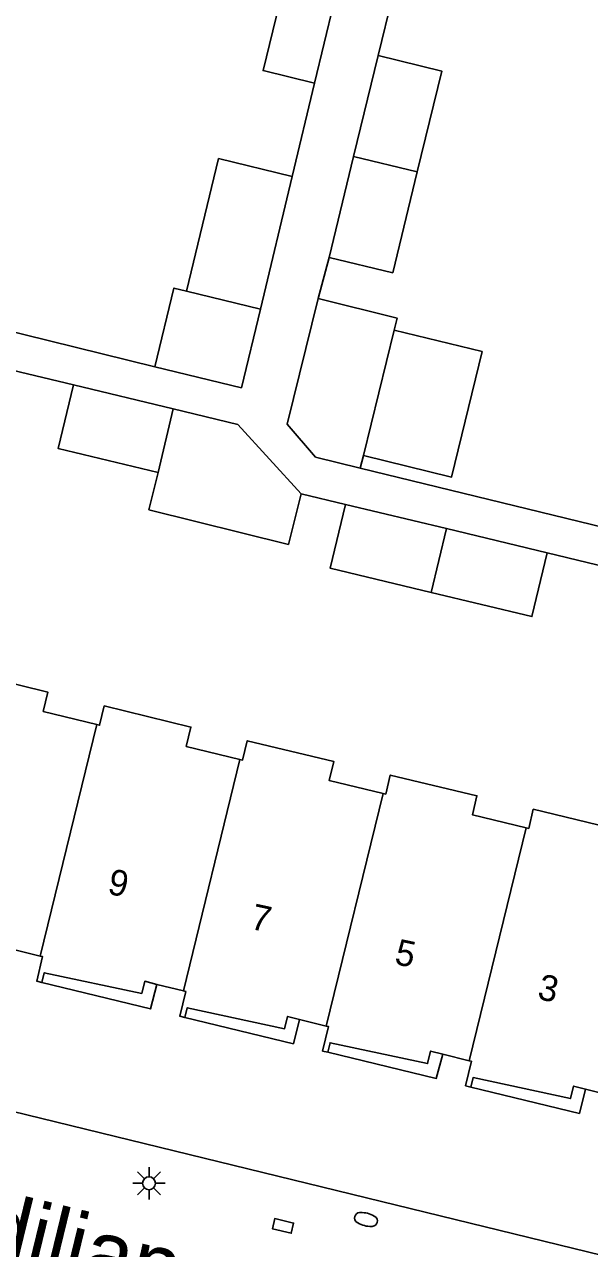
# Model space of a CAD drawing. Extents: x 125000 to 129004, y 397500 to 399008.
# Drawn here: x 127600.71 to 127622.6, y 398553.44 to 398600.83 of the extents above; entities that cross this region are included whole.
import ezdxf

# ---------------------------------------------------------------- set-up
doc = ezdxf.new("R2010")
doc.units = 0
for name, color, linetype in [('gg-afsc-erfafscheiding', 7, 'Continuous'), ('gg-afsc-muur', 7, 'Continuous'), ('gg-anno-huisnummerreeks BGT', 7, 'Continuous'), ('gg-anno-openbare ruimte label', 7, 'Continuous'), ('gg-bbg-bijgebouw', 7, 'Continuous'), ('gg-bbg-gedigitaliseerde bijgebouw', 7, 'Continuous'), ('gg-bbg-hoofdgebouw', 7, 'Continuous'), ('gg-bbg-luifel en loopbrug', 7, 'Continuous'), ('gg-bbg-onder overbouw', 7, 'Continuous'), ('gg-bbg-pand overbouw', 7, 'Continuous'), ('gg-bbg-tussenscheiding', 7, 'Continuous'), ('gg-knt-verharding', 7, 'Continuous'), ('gt-symb-brandkraan', 7, 'Continuous'), ('gt-symb-kolk', 7, 'Continuous'), ('gt-symb-lichtmast', 7, 'Continuous')]:
    doc.layers.add(name, color=color, linetype=linetype)

# ---------------------------------------------------------------- blocks, each defined once
blk = doc.blocks.new('gt0-KOLK')
at = {"layer": 'gt-symb-kolk'}
blk.add_lwpolyline([(0, 0), (0.375, 0), (0.375, 0.4), (-0.375, 0.4), (-0.375, 0), (0, 0)], dxfattribs=at)
blk = doc.blocks.new('gt0-BR')
at = {"layer": 'gt-symb-brandkraan'}
for centre, radius, start, end in [((-0.244, 0), 0.206, 107.5669, 252.4331), ((0.599, -2.664), 3, 106.892, 107.5669), ((0, -0.691), 0.938, 73.108, 106.892), ((-0.599, -2.664), 3, 72.4331, 73.108), ((0.244, 0), 0.206, 287.567, 72.4331), ((0.599, 2.664), 3, 252.4331, 253.108), ((0, 0.691), 0.938, 253.108, 286.8921), ((-0.599, 2.664), 3, 286.8921, 287.567)]:
    blk.add_arc(centre, radius, start, end, dxfattribs=at)
blk = doc.blocks.new('gt0-LMAST')
at = {"layer": 'gt-symb-lichtmast'}
for p, q in [((-0.005, 0.246), (-0.005, 0.621)), ((-0.182, 0.173), (-0.447, 0.438)), ((0.172, 0.173), (0.437, 0.438)), ((-0.255, -0.004), (-0.63, -0.004)), ((-0.182, -0.181), (-0.447, -0.446)), ((-0.005, -0.254), (-0.005, -0.629)), ((0.437, -0.446), (0.172, -0.181)), ((0.245, -0.004), (0.62, -0.004))]:
    blk.add_line(p, q, dxfattribs=at)
blk.add_circle((-0.005, -0.004), 0.25, dxfattribs=at)

msp = doc.modelspace()

# ---------------------------------------------------------------- linework, layer by layer
at = {"layer": 'gg-afsc-erfafscheiding'}
for p, q in [((127614.407, 398599.628), (127615.235, 398603.012)), ((127611.951, 398598.561), (127611.083, 398594.95)), ((127612.085, 398590.217), (127612.508, 398591.814)), ((127605.765, 398587.582), (127597.958, 398589.502)), ((127602.615, 398586.877), (127599.205, 398587.693)), ((127613.146, 398582.253), (127611.432, 398582.665)), ((127624.247, 398579.58), (127620.96, 398580.375))]:
    msp.add_line(p, q, dxfattribs=at)
at = {"layer": 'gg-afsc-muur'}
msp.add_line((127624.236, 398581.086), (127613.718, 398583.655), dxfattribs=at)
at = {"layer": 'gg-bbg-bijgebouw'}
for p, q in [((127614.407, 398599.628), (127613.457, 398595.718)), ((127613.457, 398595.718), (127612.508, 398591.814)), ((127613.838, 398584.142), (127615.036, 398588.997)), ((127602.615, 398586.877), (127606.477, 398585.947)), ((127608.982, 398585.344), (127606.477, 398585.947)), ((127613.718, 398583.655), (127613.838, 398584.142)), ((127605.894, 398583.483), (127605.531, 398582.037)), ((127613.146, 398582.253), (127617.053, 398581.314)), ((127617.053, 398581.314), (127620.96, 398580.375))]:
    msp.add_line(p, q, dxfattribs=at)
for points in [[(127615.925, 398595.122), (127616.874, 398599.028), (127614.407, 398599.628)], [(127612.508, 398591.814), (127614.976, 398591.217), (127615.925, 398595.122)], [(127612.085, 398590.217), (127610.893, 398585.359), (127611.986, 398584.074), (127613.718, 398583.655)], [(127615.036, 398588.997), (127615.151, 398589.461), (127612.085, 398590.217)], [(127605.894, 398583.483), (127602.017, 398584.418), (127602.615, 398586.877)], [(127616.462, 398578.845), (127612.551, 398579.785), (127613.146, 398582.253)], [(127620.96, 398580.375), (127620.365, 398577.906), (127616.462, 398578.845)]]:
    msp.add_lwpolyline(points, dxfattribs=at)
at = {"layer": 'gg-bbg-gedigitaliseerde bijgebouw'}
for p, q in [((127611.951, 398598.561), (127612.695, 398601.657)), ((127609.848, 398589.814), (127606.987, 398590.506)), ((127608.982, 398585.344), (127611.432, 398582.665))]:
    msp.add_line(p, q, dxfattribs=at)
for points in [[(127612.695, 398601.657), (127610.701, 398602.139), (127609.952, 398599.045), (127611.951, 398598.561)], [(127606.987, 398590.506), (127606.501, 398590.624), (127605.765, 398587.582)], [(127605.765, 398587.582), (127609.117, 398586.771), (127609.848, 398589.814)], [(127605.531, 398582.037), (127610.935, 398580.705), (127611.432, 398582.665)]]:
    msp.add_lwpolyline(points, dxfattribs=at)
at = {"layer": 'gg-bbg-hoofdgebouw'}
for p, q in [((127600.289, 398565.019), (127601.326, 398564.765)), ((127605.835, 398563.669), (127606.869, 398563.413)), ((127611.37, 398562.307), (127612.401, 398562.056)), ((127616.912, 398560.967), (127617.936, 398560.713)), ((127622.448, 398559.613), (127623.474, 398559.358))]:
    msp.add_line(p, q, dxfattribs=at)
for points in [[(127603.518, 398573.726), (127601.44, 398574.234), (127601.623, 398574.982), (127598.266, 398575.804), (127598.083, 398575.056), (127597.998, 398575.077)], [(127609.057, 398572.378), (127606.978, 398572.883), (127607.161, 398573.63), (127603.805, 398574.447), (127603.623, 398573.7), (127603.518, 398573.726)], [(127614.599, 398571.059), (127612.519, 398571.558), (127612.698, 398572.297), (127609.339, 398573.102), (127609.159, 398572.353), (127609.057, 398572.378)], [(127620.14, 398569.734), (127618.06, 398570.234), (127618.238, 398570.973), (127614.878, 398571.774), (127614.702, 398571.034), (127614.599, 398571.059)], [(127625.677, 398568.402), (127623.598, 398568.906), (127623.778, 398569.645), (127620.418, 398570.449), (127620.242, 398569.71), (127620.14, 398569.734)], [(127601.326, 398564.765), (127601.414, 398564.744), (127601.185, 398563.797), (127601.387, 398563.748)], [(127606.869, 398563.413), (127606.957, 398563.391), (127606.724, 398562.441), (127606.929, 398562.392)], [(127612.401, 398562.056), (127612.489, 398562.035), (127612.259, 398561.088), (127612.463, 398561.039)], [(127617.936, 398560.713), (127618.024, 398560.691), (127617.795, 398559.742), (127618.001, 398559.693)]]:
    msp.add_lwpolyline(points, dxfattribs=at)
at = {"layer": 'gg-bbg-luifel en loopbrug'}
msp.add_line((127611.083, 398594.95), (127609.848, 398589.814), dxfattribs=at)
for points in [[(127606.987, 398590.506), (127608.229, 398595.641), (127611.083, 398594.95)], [(127615.036, 398588.997), (127618.439, 398588.169), (127617.256, 398583.311), (127613.838, 398584.142)]]:
    msp.add_lwpolyline(points, dxfattribs=at)
at = {"layer": 'gg-bbg-onder overbouw'}
for points in [[(127601.387, 398563.748), (127601.477, 398564.119), (127605.252, 398563.317), (127605.373, 398563.789), (127605.835, 398563.669)], [(127606.929, 398562.392), (127607.014, 398562.765), (127610.787, 398561.952), (127610.905, 398562.426), (127611.37, 398562.307)], [(127612.463, 398561.039), (127612.549, 398561.408), (127616.323, 398560.605), (127616.443, 398561.084), (127616.912, 398560.967)], [(127618.001, 398559.693), (127618.086, 398560.063), (127621.858, 398559.248), (127621.979, 398559.729), (127622.448, 398559.613)]]:
    msp.add_lwpolyline(points, dxfattribs=at)
at = {"layer": 'gg-bbg-pand overbouw'}
for points in [[(127601.387, 398563.748), (127605.592, 398562.722), (127605.835, 398563.669)], [(127606.929, 398562.392), (127611.128, 398561.373), (127611.37, 398562.307)], [(127612.463, 398561.039), (127616.659, 398560.027), (127616.912, 398560.967)], [(127618.001, 398559.693), (127622.206, 398558.674), (127622.448, 398559.613)]]:
    msp.add_lwpolyline(points, dxfattribs=at)
at = {"layer": 'gg-bbg-tussenscheiding'}
for p, q in [((127615.925, 398595.122), (127613.457, 398595.718)), ((127605.894, 398583.483), (127606.477, 398585.947)), ((127617.053, 398581.314), (127616.462, 398578.845)), ((127601.326, 398564.765), (127603.518, 398573.726)), ((127606.869, 398563.413), (127609.057, 398572.378)), ((127612.401, 398562.056), (127614.599, 398571.059)), ((127617.936, 398560.713), (127620.14, 398569.734))]:
    msp.add_line(p, q, dxfattribs=at)
at = {"layer": 'gg-knt-verharding'}
msp.add_line((127627.833, 398552.017), (127577.121, 398564.391), dxfattribs=at)

# ---------------------------------------------------------------- block references
at = {"layer": 'gt-symb-brandkraan', "rotation": -14.244742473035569}
msp.add_blockref('gt0-BR', (127613.941, 398554.567), dxfattribs=at)
at = {"layer": 'gt-symb-kolk', "rotation": 166.64465903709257}
msp.add_blockref('gt0-KOLK', (127610.772, 398554.512), dxfattribs=at)
at = {"layer": 'gt-symb-lichtmast'}
msp.add_blockref('gt0-LMAST', (127605.542, 398555.973), dxfattribs=at)

# ---------------------------------------------------------------- texts
at = {"layer": 'gg-anno-huisnummerreeks BGT'}
for s, rotation, p in [('9', 348, (127603.891, 398567.185)), ('7', 347.8, (127609.42, 398565.827)), ('5', 348, (127615.007, 398564.464)), ('3', 347.8, (127620.541, 398563.113))]:
    msp.add_text(s, height=1, rotation=rotation, dxfattribs=at).set_placement(p)
at = {"layer": 'gg-anno-openbare ruimte label'}
msp.add_text('Odiliapeelstraat', height=2.5, rotation=346.3, dxfattribs=at).set_placement((127596.316, 398553.843))

doc.saveas('drawing.dxf')
